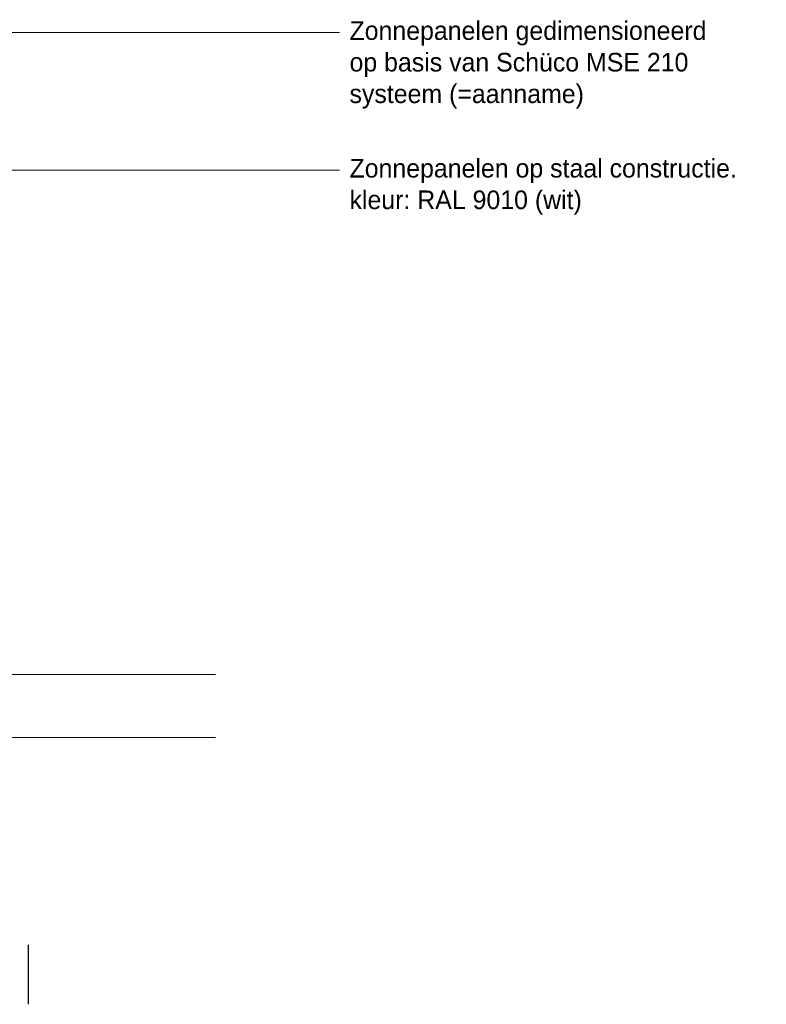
# Model space of a CAD drawing. Extents: x 50445 to 145605, y -10968 to 41989.
# Tile 338 of 338: x 135554 to 143040, y 16423 to 26292. Entities that reach past the tile are written whole.
import ezdxf

# ---------------------------------------------------------------- set-up
doc = ezdxf.new("R2010")
doc.units = 0
doc.header["$LTSCALE"] = 414.30304
doc.header["$MEASUREMENT"] = 0
doc.linetypes.add('stramien', pattern=[22.225, 12.7, -3.175, 3.175, -3.175])
for name, color, linetype, lineweight in [('A-ANNO-TEXT', 2, 'CONTINUOUS', 18), ('A-DETL', 5, 'CONTINUOUS', 18), ('A-GLAZ', 6, 'CONTINUOUS', 18), ('A-GLAZ-GLAS', 6, 'CONTINUOUS', 25)]:
    doc.layers.add(name, color=color, linetype=linetype, lineweight=lineweight)
doc.layers.get('A-GLAZ').off()
doc.styles.add('Frutiger', font='txt', dxfattribs={"height": 186.571782})

# ---------------------------------------------------------------- blocks, each defined once
blk = doc.blocks.new('31_KA_Houten kozijn draaiend deel metselwerkgevel - Type-V178-plotview doorsnede C C  -  1 op 100')
at = {"layer": 'A-GLAZ-GLAS'}
blk.add_line((54461.6, 15755.8), (54461.6, 16351.2), dxfattribs=at)

msp = doc.modelspace()

# ---------------------------------------------------------------- linework, layer by layer
at = {"layer": 'A-ANNO-TEXT', "color": 7}
for p, q in [((128678.7, 26164.2), (138761.2, 26164.2)), ((131232.3, 24784.8), (138761.2, 24784.8))]:
    msp.add_line(p, q, dxfattribs=at)
at = {"layer": 'A-DETL', "linetype": 'stramien'}
for p, q in [((137516.8, 19727.2), (76916.8, 19727.2)), ((137516.8, 19097.2), (76916.8, 19097.2))]:
    msp.add_line(p, q, dxfattribs=at)

# ---------------------------------------------------------------- block references
at = {"layer": 'A-GLAZ'}
msp.add_blockref('31_KA_Houten kozijn draaiend deel metselwerkgevel - Type-V178-plotview doorsnede C C  -  1 op 100', (81179.5, 667.2), dxfattribs=at)

# ---------------------------------------------------------------- texts
at = {"layer": 'A-ANNO-TEXT', "color": 7, "char_height": 186.572, "attachment_point": 1, "line_spacing_factor": 1.017696, "style": 'Frutiger'}
for s, insert, width in [('Zonnepanelen gedimensioneerd\\Pop basis van Schüco MSE 210\\Psysteem (=aanname)', (138861.2, 26275.8), 4743), ('Zonnepanelen op staal constructie.\\Pkleur: RAL 9010 (wit)', (138861.2, 24896.4), 5133)]:
    msp.add_mtext(s, dxfattribs=dict(at, insert=insert, width=width))

doc.saveas('drawing.dxf')
